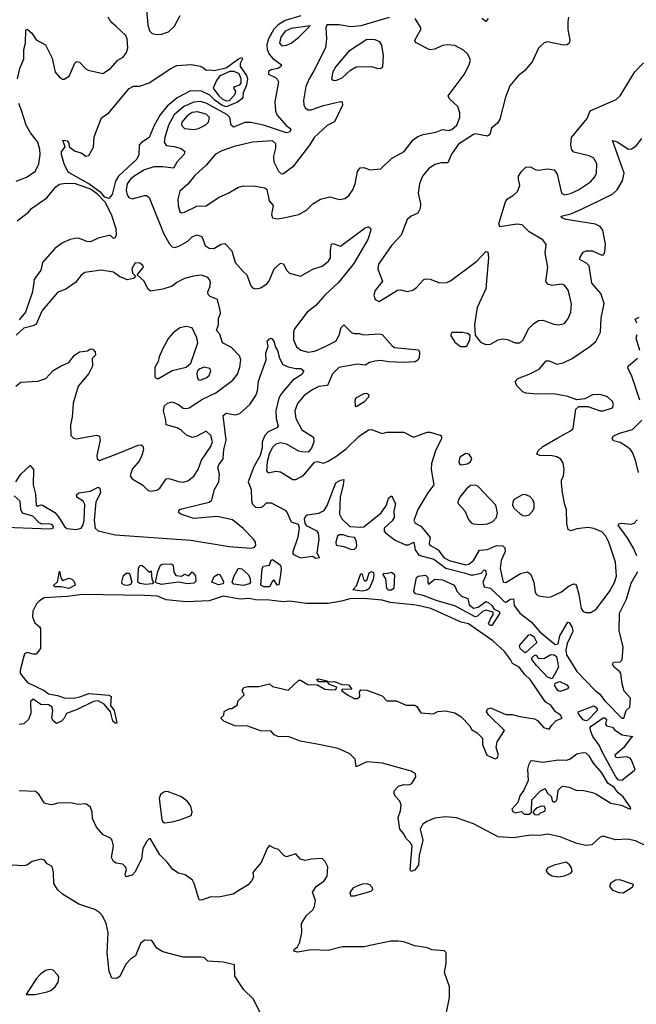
# Model space of a CAD drawing. Extents: x 1771496 to 1971148, y 471553 to 643630.
# Tile 623 of 656: x 1881018 to 1885009, y 631832 to 638208. Entities that reach past the tile are written whole.
import ezdxf

# ---------------------------------------------------------------- set-up
doc = ezdxf.new("R2010")
doc.units = 0

msp = doc.modelspace()

# ---------------------------------------------------------------- linework, layer by layer
at = {"layer": '0CON10XD'}
for points in [[(1881834.1, 638324.1), (1881847.3, 638175), (1881856.9, 638135), (1881875, 638119.5), (1881905, 638112.3), (1881936, 638114), (1881979.8, 638130.2), (1882018.8, 638165), (1882056.2, 638235)], [(1881002.9, 637825), (1881017.6, 637892.4), (1881043.2, 637955), (1881044.1, 638015), (1881055.4, 638055), (1881057, 638143), (1881065, 638146.7), (1881095, 638121.1), (1881125, 638078.2), (1881185, 638044.2), (1881228.3, 637958.3), (1881247.3, 637867.3), (1881275, 637835.8), (1881295, 637822), (1881305, 637822), (1881336.8, 637843.2), (1881374.1, 637925.9), (1881385, 637936.7), (1881403.6, 637933.6), (1881445, 637888.8), (1881460.6, 637880.6), (1881555, 637858.9), (1881605, 637892.1), (1881652.2, 637945), (1881686.5, 637965), (1881708.9, 637995), (1881717.5, 638025), (1881713.8, 638085), (1881704.4, 638105), (1881639.4, 638165), (1881607.5, 638195), (1881591.2, 638225)], [(1882837.4, 638232.6), (1882735, 638202), (1882691.6, 638175), (1882663.6, 638146.4), (1882627.2, 638085), (1882617.6, 638045), (1882619.6, 638015), (1882631.9, 637985), (1882656.5, 637956.5), (1882713.3, 637915), (1882708.8, 637905), (1882687.6, 637892.4), (1882645, 637882.7), (1882628.3, 637871.7), (1882628.8, 637855), (1882673.6, 637833.6), (1882685, 637823.8), (1882691.9, 637805), (1882668.5, 637675), (1882672.4, 637615), (1882685, 637590.5), (1882742.4, 637522.4), (1882766.9, 637505), (1882772.2, 637495), (1882765, 637480.6), (1882744.6, 637475.4), (1882595, 637524.7), (1882512.9, 637542.9), (1882475, 637541.1), (1882401.5, 637511.5), (1882387.1, 637525), (1882376.8, 637575), (1882357.5, 637595), (1882225, 637666.6), (1882185, 637677.1), (1882145, 637674.9), (1882079.2, 637645), (1882017.2, 637592.8), (1881980, 637525), (1881956.5, 637445), (1881953, 637415), (1881965, 637392.5), (1882016.6, 637386.6), (1882063.1, 637373.1), (1882087.5, 637355), (1882082.9, 637337.1), (1882035.3, 637284.7), (1882012.8, 637247.2), (1881945, 637255.3), (1881885, 637254.2), (1881825, 637235.9), (1881765, 637198.6), (1881734.7, 637175), (1881714.2, 637145), (1881705.9, 637105), (1881712.8, 637072.8), (1881725, 637056.7), (1881745, 637047.1), (1881825, 637070), (1881838.8, 637068.8), (1881855, 637055.8), (1881947.5, 636825), (1881985, 636758.1), (1882005, 636737.9), (1882025, 636733.3), (1882055.7, 636745), (1882105, 636773.6), (1882135, 636801.8), (1882165, 636815.5), (1882196.7, 636805), (1882218, 636745), (1882245, 636728), (1882273.9, 636726.1), (1882322.5, 636755), (1882345, 636758), (1882391.7, 636711.7), (1882413.1, 636635), (1882465, 636578.1), (1882488.1, 636555), (1882513.5, 636483.5), (1882525, 636471.5), (1882545, 636465.4), (1882578.1, 636471.9), (1882619.9, 636500.1), (1882632.8, 636517.2), (1882665.6, 636595), (1882705, 636631.4), (1882725, 636628), (1882744.4, 636585), (1882765, 636565.7), (1882835, 636547.1), (1882915, 636592.5), (1882975, 636612.2), (1883016.9, 636645), (1883028.5, 636665), (1883028.5, 636715), (1883035.8, 636754.2), (1883045, 636758), (1883095, 636741.9), (1883255, 636860), (1883276.4, 636866.4), (1883288.3, 636858.3), (1883290, 636845), (1883270.6, 636785), (1883181.1, 636628.9), (1883080.4, 636505), (1882995, 636425.8), (1882935, 636357.3), (1882878.8, 636315), (1882797.3, 636205), (1882790, 636185), (1882789.1, 636135), (1882809.9, 636089.9), (1882837, 636067), (1882885, 636054.3), (1882928.4, 636061.6), (1882995, 636091.6), (1883065, 636126.9), (1883086.2, 636165), (1883099.4, 636215), (1883115, 636232), (1883165, 636183.3), (1883182.5, 636175), (1883214.4, 636175.6), (1883245, 636166.2), (1883343.8, 636173.8), (1883365, 636170), (1883428, 636095), (1883444.6, 636084.6), (1883599.3, 636069.3), (1883605.8, 636055.8), (1883602.7, 636017.3), (1883595, 636003.3), (1883576.8, 635993.2), (1883505, 635987.8), (1883405, 635991.6), (1883355, 636001.1), (1883316.9, 635996.9), (1883282.6, 635987.4), (1883255, 635971.3), (1883205, 635977.9), (1883084.4, 635955), (1883042, 635915), (1883010, 635840), (1882955, 635831.5), (1882915, 635813.2), (1882860, 635775), (1882815, 635722.7), (1882799.6, 635675), (1882805.3, 635625), (1882845, 635551.1), (1882918.9, 635505), (1882921.5, 635475), (1882907.3, 635432.7), (1882885, 635408), (1882845, 635408.9), (1882825, 635414.5), (1882745, 635460), (1882705, 635467.1), (1882675, 635459.2), (1882652.6, 635435), (1882632.2, 635395), (1882619.4, 635345), (1882615.7, 635285.7), (1882625, 635274.2), (1882675, 635284.6), (1882705, 635279.1), (1882785, 635231.1), (1882805, 635231.1), (1882840.8, 635249.2), (1882864, 635266), (1882926.4, 635343.6), (1882945, 635346.2), (1882985, 635335.7), (1883015, 635348.2), (1883065, 635378.7), (1883130.2, 635429.8), (1883215, 635510), (1883275, 635552.9), (1883295, 635554.2), (1883365, 635528.9), (1883395, 635536.7), (1883505, 635535.8), (1883566.4, 635503.6), (1883655, 635536), (1883675, 635536.2), (1883745, 635516.2), (1883748.6, 635495), (1883709.1, 635415), (1883683.6, 635335), (1883681.5, 635295), (1883698.9, 635195), (1883660, 635145), (1883595.6, 635035), (1883570, 634965), (1883578.6, 634948.6), (1883615, 634928.8), (1883629.9, 634909.9), (1883675.3, 634855), (1883668.8, 634815), (1883673.6, 634805), (1883725.7, 634775.7), (1883764.2, 634725), (1883796.7, 634705), (1883905, 634678.5), (1883925, 634681.6), (1883955, 634705.4), (1883995, 634772.7), (1884045, 634776.7), (1884105, 634803.3), (1884145, 634801.1), (1884158.7, 634788.7), (1884160.8, 634765), (1884134.1, 634705), (1884127.8, 634655), (1884146.7, 634565), (1884165, 634563.1), (1884259.2, 634620.8), (1884305, 634632.3), (1884326.9, 634615), (1884345.3, 634565), (1884355, 634500), (1884364, 634485), (1884377.4, 634477.4), (1884435, 634467.3), (1884455, 634470.5), (1884525, 634503.8), (1884575, 634542.8), (1884605, 634555.4), (1884615, 634553.1), (1884622.6, 634542.6), (1884636.6, 634485), (1884652, 634395), (1884665, 634375.6), (1884685, 634368.9), (1884715, 634369.5), (1884749.6, 634390.4), (1884835, 634504.4), (1884867.3, 634562.7), (1884880.7, 634605), (1884873.9, 634695), (1884831.8, 634825), (1884812.3, 634862.3), (1884785, 634892.5), (1884735, 634912.7), (1884695, 634919.6), (1884625, 634911.2), (1884585, 634897.1), (1884567.6, 634907.6), (1884560.4, 634945), (1884557.1, 635035), (1884545.7, 635065.7), (1884530.8, 635145), (1884525.8, 635205.8), (1884524.4, 635225), (1884536.9, 635255), (1884542.2, 635295), (1884535.4, 635335.4), (1884521.2, 635361.2), (1884495, 635377.3), (1884465, 635384.5), (1884385.6, 635385.6), (1884366.2, 635395), (1884374.2, 635415), (1884404.4, 635445), (1884500.5, 635499.5), (1884584, 635545), (1884599.5, 635560.5), (1884618.8, 635685), (1884636.4, 635703.6), (1884695, 635703.8), (1884775, 635675.8), (1884795, 635674.5), (1884855.7, 635694.3), (1884862.5, 635715), (1884855.8, 635735), (1884823.3, 635765), (1884775, 635780.8), (1884725, 635778), (1884675, 635753.3), (1884625, 635746.2), (1884565, 635767.1), (1884475, 635784.4), (1884365, 635781.9), (1884295, 635790), (1884275, 635798), (1884235, 635836.7), (1884224.4, 635865.6), (1884242, 635885), (1884315, 635911.4), (1884381.2, 635945), (1884425, 635998), (1884445, 635998.6), (1884495, 635978.1), (1884535, 635985.5), (1884595, 636013.5), (1884709.3, 636090.7), (1884747.1, 636125), (1884776.4, 636183.6), (1884781.9, 636275), (1884801.1, 636371.1), (1884778.9, 636435), (1884722.2, 636502.2), (1884704.5, 636615), (1884689.9, 636629.9), (1884644.2, 636655), (1884642.9, 636665), (1884665, 636702), (1884685, 636711.1), (1884725, 636710.6), (1884785, 636683.5), (1884797.5, 636685), (1884806.5, 636705), (1884808.9, 636755), (1884792.5, 636845), (1884775, 636869.2), (1884745, 636884.4), (1884555, 636914.6), (1884526.7, 636925), (1884523.3, 636935), (1884585, 636950.5), (1884655, 636980.9), (1884855, 637078.9), (1884884.7, 637105.3), (1884919.3, 637165), (1884930, 637215), (1884854.3, 637425.7), (1884885, 637417.8), (1884959.1, 637369.1), (1884978.4, 637371.6), (1885008.3, 637391.7), (1885045, 637438)], [(1883408.8, 638221.2), (1883225, 638167.5), (1883162.2, 638162.2), (1883085.5, 638174.5), (1883006.4, 638173.6), (1882998.8, 638155), (1883004.5, 638085), (1882996.4, 638025), (1882922.4, 637877.6), (1882891.1, 637825), (1882870.4, 637775), (1882854.5, 637684.5), (1882857.8, 637655), (1882867.1, 637635), (1882883.9, 637623.9), (1882905, 637623.9), (1882985, 637652.5), (1883095, 637678.1), (1883106, 637675), (1883106.7, 637655), (1883055, 637547.5), (1883007, 637523), (1882924, 637446), (1882893.1, 637395), (1882785.4, 637254.6), (1882725, 637209.2), (1882715, 637208), (1882694.5, 637224.5), (1882665.5, 637285.5), (1882662.9, 637325), (1882675.9, 637375), (1882676.1, 637405), (1882655, 637422.7), (1882525, 637415.3), (1882405, 637385.9), (1882325, 637359.5), (1882285, 637336.5), (1882224.5, 637265), (1882150.6, 637199.4), (1882107, 637143), (1882055, 637097.1), (1882041.9, 637045), (1882043.1, 637005), (1882054.4, 636964.4), (1882065, 636958), (1882085, 636960.6), (1882165, 637000.5), (1882225, 637002.2), (1882305, 637057.3), (1882366.3, 637083.7), (1882435, 637123.8), (1882465, 637131.5), (1882545, 637130.8), (1882605, 637120), (1882618.3, 637108.3), (1882631.4, 637035), (1882657.5, 637005), (1882646.7, 636946.7), (1882654, 636925), (1882685, 636918.9)], [(1882685, 636918.9), (1882715, 636923.6), (1882825, 636945.8), (1882874, 636975), (1882915.4, 637014.6), (1882965, 637045.8), (1883025, 637060), (1883085, 637042.9), (1883125, 637050), (1883149.4, 637070.6), (1883173.4, 637106.6), (1883189.5, 637145), (1883204.3, 637225), (1883221.7, 637248.3), (1883245, 637250), (1883285, 637235.6), (1883355, 637241.9), (1883425, 637308.6), (1883506.1, 637353.9), (1883565, 637430), (1883595, 637451.2), (1883630, 637465), (1883711.2, 637478.8), (1883755, 637497.5), (1883795, 637491.2), (1883815, 637496.7), (1883846.7, 637525), (1883866.2, 637575), (1883866.2, 637605), (1883853.3, 637645), (1883800, 637695), (1883791.2, 637715), (1883895, 637852.5), (1883927.7, 637915), (1883936.1, 637945), (1883919.4, 637985), (1883890.2, 638010.2), (1883835, 638041.1), (1883785, 638045.6), (1883755, 638041.5), (1883704, 638016), (1883672, 638012), (1883579.3, 638059.3), (1883576.4, 638075), (1883614.3, 638145), (1883614.3, 638155), (1883577.9, 638215)], [(1884570.8, 638225), (1884565.7, 638195), (1884565.6, 638145), (1884579.2, 638075), (1884574.3, 638055.7), (1884562.5, 638045), (1884536.9, 638043.1), (1884435, 638064), (1884413, 638057), (1884390.5, 638039.5), (1884375, 638022.5), (1884335, 637934), (1884285, 637875.7), (1884244.6, 637845.4), (1884191.4, 637778.6), (1884162.8, 637707.2), (1884126.6, 637563.4), (1884111.4, 637538.6), (1884072.5, 637505), (1884060, 637465), (1884045, 637453.3), (1883965, 637468.8), (1883955, 637463.8), (1883857.3, 637402.7), (1883813.2, 637336.8), (1883788.3, 637281.7), (1883745, 637281.4), (1883705, 637270), (1883665, 637242.9), (1883625, 637194), (1883606.5, 637145), (1883597.3, 637085), (1883611.5, 637015), (1883610.6, 636985), (1883595, 636954.5), (1883552.5, 636935), (1883526.7, 636913.3), (1883486.4, 636813.6), (1883424.5, 636745), (1883340.5, 636625), (1883335, 636592.5), (1883365.8, 636515), (1883318.1, 636455), (1883310, 636425), (1883318.8, 636395), (1883345, 636383.1), (1883463, 636457), (1883485, 636458), (1883525, 636447.5), (1883562.7, 636457.3), (1883587, 636473), (1883633.3, 636525), (1883645, 636530), (1883675, 636527.1), (1883735, 636503.1), (1883783, 636507), (1883806.7, 636516.7), (1883976.2, 636645), (1884035, 636706.7), (1884047.5, 636705), (1884052.5, 636665), (1884035.8, 636465), (1883979.2, 636345), (1883962, 636235), (1883966, 636165), (1884000.4, 636120.4), (1884035, 636105.4), (1884065, 636107.7), (1884115, 636134.6), (1884145, 636141.8), (1884175, 636136.4), (1884225, 636114.3), (1884255, 636116), (1884275, 636133.3), (1884312.9, 636207.1), (1884345, 636240.4), (1884375, 636260), (1884405, 636261.9), (1884475, 636235.6), (1884505, 636231.9), (1884545, 636240.8), (1884568, 636272), (1884584.4, 636315), (1884588.9, 636365), (1884576.9, 636425), (1884567.4, 636457.4), (1884545, 636488), (1884525, 636494.2), (1884465, 636486.7), (1884436.3, 636496.3), (1884422.9, 636512.9), (1884436.3, 636606.3), (1884418.5, 636695), (1884425, 636752.5), (1884405, 636782.5), (1884315, 636834.3), (1884269.8, 636879.8), (1884235, 636884.4), (1884125, 636867.5), (1884120, 636885), (1884162, 637028), (1884175, 637048), (1884215, 637071.4), (1884240, 637095), (1884255.8, 637135), (1884245.7, 637175), (1884246.9, 637195), (1884265, 637225.7), (1884295, 637252.5), (1884325, 637256), (1884355, 637237.1), (1884375, 637232.7), (1884435, 637241.1), (1884476.6, 637236.6), (1884497.4, 637207.4), (1884525, 637083.8), (1884543.3, 637073.3), (1884583.2, 637083.2), (1884635, 637105.9), (1884712.5, 637157.5), (1884740.3, 637189.7), (1884752.5, 637215), (1884754.6, 637275), (1884735, 637311.4), (1884705, 637327.3), (1884605, 637350), (1884591.4, 637365), (1884584.4, 637395), (1884588.6, 637445), (1884691.7, 637568.3), (1884711.5, 637618.5), (1884878.9, 637691.1), (1884905.7, 637715), (1885000, 637870), (1885055, 637928.8)], [(1884049.2, 638215), (1884035, 638196.7), (1884008.8, 638215)], [(1882715, 638038.5), (1882745, 638042.7), (1882775, 638056.8), (1882825, 638095.5), (1882898.3, 638168.3), (1882775, 638151.2), (1882735, 638132.8), (1882707.8, 638095), (1882700, 638055), (1882715, 638038.5)], [(1883065, 637814.5), (1883105, 637831.1), (1883158.9, 637881.1), (1883195, 637902.9), (1883293.9, 637903.9), (1883335, 637891.2), (1883355, 637893.3), (1883367.7, 637902.3), (1883372.9, 637975), (1883362.3, 638042.3), (1883348.8, 638065), (1883318.5, 638078.5), (1883265, 638080.4), (1883145, 638002.2), (1883064.6, 637905), (1883045, 637869.2), (1883036, 637825), (1883046.8, 637816.8), (1883065, 637814.5)], [(1881595, 637049.2), (1881569.5, 637059.5), (1881545, 637085.8), (1881466, 637145), (1881330.6, 637220.6), (1881305.7, 637275), (1881287.5, 637335), (1881288.3, 637351.7), (1881312.5, 637385), (1881297.5, 637425), (1881305, 637428.8), (1881325, 637422.5), (1881335, 637407.5), (1881336.7, 637385), (1881375.8, 637355.8), (1881415.6, 637345.6), (1881445, 637324.2), (1881465, 637328.8), (1881495, 637383.3), (1881500.2, 637449.8), (1881547.7, 637572.3), (1881595, 637604.2), (1881727, 637763), (1881755, 637776.7), (1881793, 637777), (1881855, 637800), (1881995, 637891.9), (1882035, 637911.4), (1882128.8, 637918.8), (1882186.4, 637906.4), (1882206.4, 637896.4), (1882225, 637880), (1882255, 637883.3), (1882275, 637878), (1882354.3, 637895.7), (1882433.8, 637955), (1882455, 637962.5), (1882458.8, 637955), (1882443.8, 637925), (1882445.8, 637905), (1882486.8, 637846.8), (1882491.3, 637825), (1882486.6, 637785), (1882464.4, 637735), (1882461.5, 637705), (1882454.5, 637695), (1882426.7, 637673.3), (1882355, 637644.3), (1882325, 637654.5), (1882282.4, 637685), (1882248.7, 637718.7), (1882195, 637744.7), (1882122.7, 637747.3), (1882037.9, 637702.1), (1881971.8, 637648.2), (1881927.8, 637592.2), (1881887.3, 637522.7), (1881855, 637444), (1881805, 637413.3), (1881790, 637395), (1881788, 637335), (1881775.6, 637305), (1881656.2, 637193.8), (1881638.2, 637161.8), (1881615.3, 637075), (1881595, 637049.2)], [(1882355, 637683.5), (1882375, 637684.3), (1882412.5, 637725), (1882415.7, 637745), (1882404.5, 637765), (1882409.2, 637775), (1882443, 637787), (1882451.8, 637798.2), (1882450.4, 637825), (1882437.3, 637857.3), (1882405, 637873.5), (1882376.9, 637873.1), (1882314, 637845), (1882292, 637815), (1882270, 637765), (1882305.8, 637715), (1882329.2, 637695), (1882355, 637683.5)], [(1880995, 637161.5), (1881061.9, 637188.1), (1881117.4, 637225), (1881141.4, 637275), (1881149.5, 637335), (1881147.6, 637367.6), (1881134.7, 637415), (1881086.9, 637475), (1881059.1, 637525), (1881030.2, 637620.2), (1881012.2, 637665)], [(1882143.8, 637496.2), (1882175, 637503.8), (1882223.3, 637526.7), (1882239.2, 637545), (1882245.3, 637575), (1882225, 637595.7), (1882168.1, 637611.9), (1882135, 637607.5), (1882101.6, 637585), (1882067.9, 637545), (1882065.6, 637525), (1882085, 637502.7), (1882143.8, 637496.2)], [(1881002, 636905), (1881075, 636962), (1881093.8, 636985), (1881194.2, 637055), (1881251.1, 637125), (1881275, 637141.8), (1881315, 637149.6), (1881377.3, 637147.3), (1881480, 637110), (1881515, 637084), (1881568.8, 637028.8), (1881609.1, 636949.1), (1881640.8, 636855), (1881641.4, 636815), (1881635, 636796.2), (1881625, 636791.2), (1881605, 636810), (1881595, 636811.2), (1881525, 636792.7), (1881475, 636768.5), (1881451.7, 636771.7), (1881405, 636791.5), (1881382.6, 636792.6), (1881345, 636785.3), (1881295, 636763.1), (1881244.2, 636725.8), (1881165.8, 636635), (1881154.5, 636585), (1881110.4, 636525), (1881100, 636445), (1881055.6, 636314.4), (1881015, 636264.9)], [(1881865.3, 635155.3), (1881905, 635161.9), (1881925.4, 635175), (1881965, 635235.6), (1881985, 635237.8), (1882045, 635216.4), (1882075, 635212.9), (1882105, 635221.9), (1882145, 635252.9), (1882172.9, 635295), (1882193.8, 635355), (1882255.9, 635445), (1882265.3, 635475), (1882255, 635514.4), (1882225, 635544), (1882165, 635510), (1882135, 635501.9), (1882097.2, 635517.2), (1882065, 635548.6), (1882036.2, 635565), (1881965, 635584), (1881964.4, 635615), (1881948.9, 635675), (1881955, 635706.7), (1881975, 635724), (1882005, 635733.3), (1882045, 635715.7), (1882075, 635691.5), (1882095, 635689.2), (1882115, 635695.4), (1882200.4, 635749.6), (1882287.9, 635792.1), (1882396.8, 635873.2), (1882427.4, 635912.6), (1882441.5, 635958.5), (1882450, 636005), (1882440.7, 636030.7), (1882388, 636085), (1882330, 636115), (1882312.5, 636172.5), (1882290.8, 636195), (1882305.5, 636235), (1882304.6, 636275), (1882316.7, 636305), (1882315.6, 636325), (1882297.5, 636395), (1882251.2, 636415), (1882237.9, 636427.9), (1882235.7, 636445), (1882248.1, 636475), (1882252.2, 636505), (1882246.3, 636526.3), (1882235, 636539.2), (1882195, 636552.9), (1882142.4, 636547.6), (1882085, 636531.4), (1882034.6, 636505.4), (1882005, 636482.5), (1881945, 636463.8), (1881865, 636450), (1881846.2, 636465), (1881822.5, 636515), (1881777.5, 636555), (1881818.2, 636605), (1881815.7, 636615.7), (1881795, 636631.3), (1881765, 636633.1), (1881742.9, 636595), (1881746.7, 636566.7), (1881770, 636545), (1881755, 636532.5), (1881715.8, 636524.2), (1881665, 636543.1), (1881625, 636573.1), (1881544.5, 636585.5), (1881438.6, 636571.4), (1881415, 636552.9), (1881379.4, 636505), (1881316.5, 636463.5), (1881265, 636443.6), (1881163.1, 636325), (1881123.7, 636236.4), (1881105, 636225.4), (1881045, 636210.5), (1880994.8, 636165.2)], [(1885012.9, 636242.9), (1885001.7, 636268.3), (1885028.7, 636281.3)], [(1881903.3, 635883.3), (1881915, 635884.4), (1882003.7, 635936.3), (1882095, 635957.5), (1882125.7, 635984.3), (1882171.1, 636115), (1882165, 636147.5), (1882133.2, 636213.2), (1882095, 636221.2), (1882055, 636211.8), (1882010.5, 636179.5), (1881980.9, 636145), (1881941.1, 636075), (1881920, 636025), (1881914.5, 635995), (1881891.5, 635955), (1881891.9, 635895), (1881903.3, 635883.3)], [(1880992, 635215), (1881023.8, 635265), (1881085, 635320), (1881106.7, 635295), (1881104.3, 635195), (1881118.8, 635135), (1881125, 635063.3), (1881135, 635056.7), (1881155, 635066.7), (1881165, 635064.2), (1881245, 635015.6), (1881268.6, 634988.6), (1881307.8, 634925), (1881322.1, 634912.1), (1881385, 634906.3), (1881414.4, 634915), (1881426.5, 634933.5), (1881435.5, 634965), (1881438.3, 635068.3), (1881429.3, 635089.3), (1881387.5, 635115), (1881385, 635130), (1881400, 635145), (1881474.3, 635155.7), (1881525, 635180), (1881536.2, 635175), (1881540, 635145), (1881511.2, 635085), (1881499.4, 634965), (1881506.8, 634915), (1881525, 634897.2), (1881635, 634872.2), (1882125, 634838.4), (1882372.9, 634797.1), (1882515, 634784.7), (1882538.6, 634791.4), (1882546.7, 634805), (1882543.9, 634825), (1882531.5, 634845), (1882465, 634912), (1882395, 634968.2), (1882295, 634990.9), (1882145, 634978.6), (1882060, 635005), (1882047.5, 635015), (1882047.5, 635025), (1882052.5, 635035), (1882075, 635043.3), (1882245, 635084.4), (1882261.4, 635098.6), (1882278.9, 635165), (1882306.5, 635215), (1882311.1, 635265), (1882300.9, 635305), (1882307.7, 635325), (1882335.2, 635364.8), (1882339.8, 635425), (1882353.5, 635485), (1882335.7, 635645), (1882355, 635659.4), (1882415, 635650), (1882443.2, 635656.8), (1882506.9, 635715), (1882546.1, 635775), (1882556.7, 635805), (1882563.1, 635866.9), (1882612.7, 636005), (1882611.1, 636048.9), (1882626.9, 636093.1), (1882620, 636125), (1882635, 636142), (1882645, 636146), (1882651.7, 636141.7), (1882665, 636119.2), (1882671.4, 636091.4), (1882687.3, 636065), (1882698.9, 636015), (1882720, 635975), (1882755, 635959.5), (1882805, 635948.6), (1882838.2, 635948.2), (1882856.2, 635935), (1882845, 635910), (1882785.4, 635874.6), (1882712.9, 635787.1), (1882695, 635757.1), (1882676, 635675), (1882678.6, 635625), (1882691.5, 635575), (1882681.4, 635565), (1882625, 635539.2), (1882604.4, 635515.6), (1882587, 635475), (1882586.9, 635435), (1882574.4, 635385.6), (1882532.4, 635312.4), (1882497.2, 635215), (1882515.7, 635165), (1882517.7, 635095), (1882525, 635070), (1882545, 635052), (1882575, 635049.1), (1882590.8, 635055), (1882615, 635078.5), (1882645, 635080), (1882735, 635031.9), (1882750, 635015), (1882775.3, 634955.3), (1882820.7, 634940.7), (1882826.4, 634916.4), (1882817.6, 634857.6), (1882782.5, 634755), (1882790, 634745), (1882835, 634723.9), (1882913.3, 634733.3), (1882935, 634720), (1882958.8, 634725), (1882943.8, 634753.8), (1882957, 634843), (1882952.8, 634882.8), (1882944, 634895), (1882879.1, 634929.1), (1882866.2, 634945), (1882861.2, 634975), (1882868.8, 634995), (1882878.3, 635001.7), (1882955, 635012.8), (1882989.6, 635030.4), (1883008.4, 635061.6), (1883065, 635208.6), (1883095, 635226.9), (1883115, 635230), (1883112.5, 635195), (1883091.1, 635115), (1883087.1, 635005), (1883102.7, 634975), (1883155, 634925.6), (1883225, 634920.8), (1883245, 634924.6), (1883356.5, 635015), (1883391.1, 635065), (1883405, 635110), (1883425, 635124.2), (1883450, 635075), (1883438.9, 635025), (1883442, 634985), (1883428.4, 634961.6), (1883376.4, 634915), (1883377.4, 634895), (1883384.7, 634885), (1883448.5, 634838.5), (1883515, 634808.2), (1883535, 634807.9), (1883568.8, 634825), (1883577.8, 634775), (1883601, 634741), (1883698.2, 634715), (1883776.6, 634656.5), (1883895, 634625.7), (1883935, 634612.2), (1883955, 634612), (1884005, 634624.2), (1884025, 634645.7), (1884033.1, 634643.1), (1884037.1, 634615), (1884014.8, 634565), (1884025, 634536.1), (1884065.7, 634525.7), (1884155, 634438.9), (1884165, 634436.8), (1884195, 634454.7), (1884215, 634458.6), (1884218.6, 634415), (1884255, 634365.3), (1884328.5, 634308.5), (1884385, 634244.8), (1884485, 634162.2), (1884503, 634167), (1884515, 634218.6), (1884565, 634306), (1884575, 634304), (1884595, 634272), (1884598.2, 634245), (1884562.7, 634167.3), (1884553.2, 634125), (1884556.3, 634095), (1884625, 633986.8), (1884743.8, 633863.8), (1884771.9, 633841.9), (1884805, 633797.5), (1884915, 633684.2), (1884928.8, 633685), (1884943.8, 633735), (1884966.7, 633755), (1884971.2, 633815), (1884930.6, 633860.6), (1884917.2, 633907.2), (1884908.4, 633975), (1884903.6, 633985), (1884865, 634015.6), (1884854.5, 634035.5), (1884862.4, 634047.6), (1884905, 634050), (1884917.2, 634062.8), (1884924.7, 634145), (1884897.7, 634252.3), (1884899.6, 634365), (1884944.7, 634455.3), (1884975, 634560), (1885019.1, 634635)], [(1883905, 636090.8), (1883915, 636098.8), (1883932.5, 636135), (1883933.3, 636165), (1883915.8, 636175.8), (1883885, 636182), (1883815, 636183.3), (1883806.7, 636165), (1883835, 636120), (1883871.3, 636091.3), (1883905, 636090.8)], [(1885032, 636065), (1885008.8, 636145), (1885015, 636170)], [(1880991.8, 635835), (1881025, 635861.5), (1881135, 635867.9), (1881186.2, 635885), (1881235, 635935.5), (1881285, 635967.1), (1881335, 635988), (1881373.3, 636035), (1881405, 636056.7), (1881457.5, 636062.5), (1881475, 636077.5), (1881490, 636075), (1881505, 636057.5), (1881508, 636035), (1881486.1, 636013.9), (1881488.8, 635965), (1881465, 635915.8), (1881395.5, 635835), (1881362.7, 635725), (1881357.5, 635635), (1881346.7, 635585), (1881349.1, 635515), (1881365, 635497.5), (1881385, 635493.8), (1881515, 635516.7), (1881535, 635510), (1881539.2, 635485), (1881515.8, 635385), (1881518.8, 635365), (1881534.3, 635354.3), (1881662.8, 635402.8), (1881785, 635452.5), (1881804.2, 635454.2), (1881815, 635446.2), (1881818.1, 635425), (1881808.9, 635385), (1881790.5, 635349.5), (1881745, 635298), (1881733.1, 635255), (1881745.7, 635235), (1881815, 635194.7), (1881850, 635160), (1881865.3, 635155.3)], [(1882185, 635874.4), (1882225, 635887.9), (1882245, 635904.4), (1882255.6, 635935), (1882248.8, 635948.8), (1882212.2, 635957.8), (1882182.6, 635947.4), (1882168.8, 635935), (1882164.3, 635915), (1882169.2, 635885), (1882175, 635876.2), (1882185, 635874.4)], [(1885032.1, 635745), (1884977.1, 635905), (1884952, 635955), (1884956.2, 635965), (1885017.5, 636015)], [(1883195, 635703.3), (1883248.8, 635735), (1883277.5, 635765), (1883279.3, 635779.3), (1883265, 635788), (1883245, 635785.7), (1883195, 635758.8), (1883186.7, 635745), (1883188.3, 635708.3), (1883195, 635703.3)], [(1885024.1, 635275), (1885004.7, 635355), (1884984.8, 635404.8), (1884970.9, 635425), (1884945, 635444.6), (1884905, 635470.4), (1884861.5, 635481.5), (1884852, 635495), (1884859.7, 635510.3), (1884899.5, 635530.5), (1884985.4, 635554.6), (1885045, 635613.8)], [(1883875, 635326), (1883915, 635332), (1883935.9, 635344.1), (1883943.9, 635366.1), (1883928, 635395), (1883905, 635397.9), (1883867.8, 635375), (1883859.4, 635345), (1883865, 635331.2), (1883875, 635326)], [(1883999.7, 634939.7), (1884045, 634943.6), (1884081.1, 634958.9), (1884103.8, 634985), (1884109.6, 635015), (1884099.4, 635065), (1883985, 635184.3), (1883965, 635193.3), (1883935, 635190.6), (1883909.1, 635170.9), (1883866.9, 635115), (1883854.2, 635085), (1883856, 635075), (1883898.2, 635028.2), (1883921.9, 634971.9), (1883939.2, 634949.2), (1883955, 634942.5), (1883999.7, 634939.7)], [(1880865.5, 634924.5), (1881215, 634910), (1881234.3, 634915), (1881235.9, 634925), (1881225, 634938.8), (1881205, 634944.1), (1881160.9, 634940.9), (1881141.7, 634951.7), (1881102.7, 634992.7), (1881035, 635012.2), (1881025.3, 635035), (1881020.9, 635090.9), (1880980.8, 635125)], [(1884295, 634994.2), (1884315, 635000.8), (1884336.9, 635025), (1884347.5, 635045), (1884348.5, 635075), (1884338.8, 635098.8), (1884319.8, 635119.8), (1884295, 635131.9), (1884275, 635132.9), (1884219.3, 635100.7), (1884209.4, 635085), (1884206.7, 635065), (1884215.7, 635045), (1884255, 635010), (1884275, 634997.1), (1884295, 634994.2)], [(1885012, 634735), (1884992, 634785), (1884950.7, 634855), (1884891.9, 634935), (1884895.7, 634944.3), (1884912.1, 634947.9), (1884975, 634940.9), (1884995, 634946.9), (1885015, 634968.6)], [(1883165, 634777.2), (1883185, 634780), (1883198.6, 634791.4), (1883200.8, 634805), (1883196.7, 634835), (1883185, 634854.3), (1883148.1, 634858.1), (1883112.3, 634872.3), (1883085, 634872), (1883075, 634863.8), (1883063.9, 634823.9), (1883065.8, 634805), (1883116.2, 634796.2), (1883165, 634777.2)], [(1881935, 634550), (1881900.3, 634560.3), (1881896.2, 634565), (1881910.8, 634635), (1881929.2, 634675), (1881945, 634682.2), (1882000, 634685), (1882010, 634675), (1882015, 634630), (1882028.3, 634608.3), (1882065, 634603.3), (1882085, 634617.5), (1882113, 634607), (1882135, 634632.5), (1882155, 634607.5), (1882158.1, 634571.9), (1882145, 634558.9), (1882105, 634554.8), (1882043.9, 634566.1), (1881935, 634550)], [(1882635, 634534.7), (1882598, 634535), (1882579.4, 634545), (1882587.8, 634655), (1882595, 634670), (1882634, 634676), (1882645, 634707.5), (1882655, 634712.5), (1882705.9, 634675), (1882710.7, 634655), (1882706.7, 634615), (1882695, 634547.5), (1882683.8, 634545), (1882665, 634577.5), (1882655, 634572.5), (1882635, 634534.7)], [(1881335, 634524.8), (1881285, 634534.7), (1881242.5, 634535), (1881237.5, 634545), (1881262.3, 634567.7), (1881275, 634635.8), (1881283.6, 634593.6), (1881295, 634576.7), (1881335, 634591.2), (1881355.8, 634585.8), (1881369.3, 634569.3), (1881375.8, 634545), (1881335, 634524.8)], [(1881715, 634544.8), (1881695, 634546.9), (1881681.2, 634555), (1881678, 634565), (1881690.5, 634609.5), (1881706.4, 634623.6), (1881725, 634623.3), (1881731.2, 634615), (1881744.4, 634565), (1881735, 634550.9), (1881715, 634544.8)], [(1881835, 634550), (1881795, 634557.1), (1881782.5, 634565), (1881786.5, 634655), (1881795, 634674.2), (1881806.2, 634675), (1881822, 634665), (1881855, 634630), (1881868.3, 634638.3), (1881872.5, 634585), (1881883.3, 634565), (1881875, 634554.6), (1881835, 634550)], [(1882305, 634548.4), (1882261.2, 634565), (1882277, 634603), (1882302, 634618), (1882315, 634613.8), (1882337.4, 634567.4), (1882335, 634554.7), (1882305, 634548.4)], [(1882465, 634544.8), (1882403.2, 634553.2), (1882393.3, 634565), (1882405, 634607.5), (1882435, 634656.7), (1882455, 634652.5), (1882497.5, 634615), (1882508, 634595), (1882512, 634565), (1882506.2, 634555), (1882465, 634544.8)], [(1883235, 634506.5), (1883174.2, 634515), (1883197.9, 634542.1), (1883225, 634620.8), (1883235, 634618), (1883243.5, 634583.5), (1883255, 634571.2), (1883266.6, 634583.4), (1883280, 634625), (1883295, 634635.3), (1883307.1, 634627.1), (1883310.7, 634615), (1883305, 634583.3), (1883280.8, 634525), (1883265, 634513.1), (1883235, 634506.5)], [(1883425, 634512.8), (1883405, 634513.2), (1883394.5, 634525), (1883386.7, 634586.7), (1883370.8, 634615), (1883375, 634623.3), (1883395, 634621.2), (1883425, 634631.1), (1883443.5, 634615), (1883438.6, 634525), (1883425, 634512.8)], [(1884075, 634284.2), (1884062.5, 634285), (1884052.4, 634295), (1884065, 634328.6), (1884083.1, 634355), (1884081.7, 634371.7), (1884035, 634384.4), (1884014.6, 634375.4), (1883981.9, 634345), (1883965, 634341.9), (1883835, 634411.6), (1883719.4, 634445), (1883629.5, 634479.5), (1883579.9, 634489.9), (1883570, 634505), (1883587.1, 634595), (1883596.7, 634605), (1883645, 634610.6), (1883659.6, 634595), (1883658.8, 634565), (1883665, 634553.3), (1883705, 634585.3), (1883755, 634580.3), (1883825, 634547.9), (1883836.4, 634535), (1883846.4, 634506.4), (1883876.7, 634475), (1883919.1, 634459.1), (1883928.1, 634418.1), (1883955, 634398), (1883985, 634402.9), (1884035, 634440), (1884055, 634432.5), (1884074.5, 634415), (1884089.7, 634389.7), (1884122, 634375), (1884125.5, 634365), (1884075, 634284.2)], [(1883365, 633830), (1883395, 633797.5), (1883455, 633797.5), (1883518.3, 633768.3), (1883575, 633770), (1883589.3, 633759.3), (1883615, 633720), (1883695, 633712.5), (1883725, 633727.5), (1883775, 633731.2), (1883835, 633720), (1883875, 633693.8), (1883932.5, 633635), (1883941.7, 633611.7), (1883979.3, 633589.3), (1884012.5, 633555), (1884014.2, 633515), (1884041.2, 633445), (1884095, 633422.1), (1884106.7, 633425), (1884117.5, 633445), (1884101.4, 633495), (1884107.9, 633532.1), (1884155.8, 633605), (1884053.8, 633705), (1884040, 633725), (1884046.1, 633743.9), (1884065, 633751.2), (1884165, 633709.2), (1884205, 633709.5), (1884255, 633694.5), (1884350.1, 633680.1), (1884369.3, 633669.3), (1884409.4, 633625), (1884445, 633612.5), (1884461.3, 633638.7), (1884491.4, 633668.6), (1884530, 633685), (1884517.5, 633705), (1884486, 633725), (1884475, 633740), (1884455, 633768), (1884425.6, 633785.6), (1884412.1, 633802.1), (1884321.4, 633935), (1884287.1, 633967.1), (1884250.8, 634015), (1884208.7, 634038.7), (1884195.6, 634065), (1884155, 634116.7), (1884080, 634185), (1883923.1, 634295), (1883875, 634307.1), (1883680, 634395), (1883585, 634416.5), (1883415, 634433.1), (1883365, 634448.2), (1883245, 634458.8), (1883155, 634456.8), (1883101.8, 634441.8), (1883015, 634427.4), (1882875, 634428.4), (1882765, 634441.5), (1882725, 634437.5), (1882635, 634448.2), (1882545, 634450.6), (1882505, 634458.9), (1882445, 634456.2), (1882335, 634474), (1882245, 634444.6), (1882095, 634438.5), (1881965, 634451.4), (1881910, 634475), (1881825, 634479.2), (1881425, 634485.5), (1881325, 634473.2), (1881176.7, 634463.3), (1881145, 634444.8), (1881126.4, 634425), (1881103.2, 634376.8), (1881101, 634341), (1881115, 634301.1), (1881146.4, 634276.4), (1881151.1, 634265), (1881152.9, 634135), (1881125, 634099.2), (1881105, 634098.2), (1881065, 634110), (1881048.9, 634101.1), (1881020.3, 633995), (1881021, 633975), (1881068.7, 633915), (1881175, 633864.7), (1881205, 633843.4), (1881262.5, 633832.5), (1881305, 633816.8), (1881365, 633813.4), (1881407.8, 633822.2), (1881465, 633844.2), (1881595, 633833.8), (1881608.8, 633825), (1881605.8, 633765.8), (1881630, 633735), (1881646.7, 633655), (1881645, 633650), (1881635, 633652.5), (1881620, 633665), (1881606.2, 633726.2), (1881565, 633776), (1881525, 633796.2), (1881495, 633793.1), (1881388.9, 633741.1), (1881320, 633715), (1881306, 633685), (1881288, 633665), (1881255, 633651.2), (1881235.7, 633665.7), (1881226, 633685), (1881232.9, 633735), (1881225, 633757.5), (1881205, 633770.5), (1881154.3, 633774.3), (1881105, 633807.2), (1881087, 633793), (1881088.6, 633715), (1881073.6, 633676.4), (1881045, 633647.5), (1881013, 633643)], [(1884295, 634109.5), (1884285, 634110.4), (1884257.8, 634135), (1884254, 634155), (1884314.5, 634225.5), (1884325, 634226.6), (1884345, 634213.8), (1884365.5, 634174.5), (1884295, 634109.5)], [(1884465, 633938.8), (1884435, 633950.6), (1884363.5, 634025), (1884332.3, 634065), (1884332.9, 634075), (1884345, 634088.6), (1884360, 634095), (1884368.8, 634078.8), (1884381.2, 634071.2), (1884415, 634074), (1884455, 634096.9), (1884477.5, 634095), (1884491.8, 634085), (1884506.2, 634015), (1884465, 633938.8)], [(1885121.2, 632835), (1885005, 632891.1), (1884955, 632902), (1884875, 632897.1), (1884795, 632920), (1884775, 632914), (1884722, 632865), (1884685, 632859.2), (1884625, 632872.9), (1884517, 632917), (1884435.9, 632934.1), (1884384.1, 632924.1), (1884325, 632926.7), (1884215, 632908.8), (1884115, 632916.7), (1883955, 633001.1), (1883845, 633040), (1883775.7, 633045.7), (1883705, 633038.2), (1883653.7, 633016.4), (1883625, 632995.6), (1883610, 632965), (1883627.2, 632895), (1883603.1, 632795), (1883599.4, 632735), (1883575, 632701.4), (1883552.5, 632692.5), (1883545.8, 632705), (1883557.6, 632857.6), (1883547.9, 632877.9), (1883517.5, 632907.5), (1883503.8, 632935), (1883478, 632965), (1883468.3, 633041.7), (1883482.5, 633085), (1883487, 633123), (1883478.3, 633148.3), (1883452.5, 633175), (1883442.5, 633195), (1883442.5, 633215), (1883470, 633245), (1883505, 633256.2), (1883536.1, 633253.9), (1883555, 633262.5), (1883582.5, 633305), (1883580, 633325), (1883552.3, 633342.3), (1883366.1, 633393.9), (1883265, 633401.2), (1883195, 633370), (1883189.5, 633419.5), (1883154.1, 633454.1), (1883078.3, 633488.3), (1882954.2, 633514.2), (1882835, 633536.2), (1882755, 633566.2), (1882695, 633563.3), (1882665, 633577.5), (1882645, 633600), (1882576.7, 633603.3), (1882495, 633633.3), (1882410, 633635), (1882340, 633665), (1882320, 633685), (1882340, 633705), (1882341.7, 633728.3), (1882375, 633747.5), (1882391.7, 633748.3), (1882428.3, 633771.7), (1882430, 633795), (1882470, 633835), (1882457.5, 633865), (1882467.5, 633882.5), (1882495, 633890), (1882565, 633890), (1882635, 633907.5), (1882655, 633890), (1882755, 633866.7), (1882825, 633930), (1882835, 633930), (1882883, 633903), (1882945, 633900), (1882993, 633873), (1883045, 633867.5), (1883065, 633870), (1883070, 633885), (1883023, 633903), (1883010, 633920), (1882955, 633920), (1882940, 633935), (1882955, 633940), (1883005, 633927.5), (1883010, 633920), (1883055, 633923.3), (1883103, 633903), (1883145, 633900), (1883168.3, 633871.7), (1883105, 633870), (1883100, 633865), (1883140, 633835), (1883183, 633813), (1883205, 633812.5), (1883220, 633825), (1883217.5, 633855), (1883225, 633867.5), (1883265, 633866.7), (1883365, 633830)], [(1884515, 633858.4), (1884500.7, 633865), (1884481.1, 633895), (1884485, 633912), (1884515, 633921.2), (1884559.7, 633899.7), (1884569.2, 633885), (1884565.8, 633875), (1884535, 633864.2), (1884515, 633858.4)], [(1884682.9, 633667.1), (1884665, 633674.6), (1884635, 633712.9), (1884633.5, 633726.5), (1884735, 633765.6), (1884755, 633748.8), (1884755.6, 633734.4), (1884695, 633672.5), (1884682.9, 633667.1)], [(1884915, 633281.5), (1884895, 633282.8), (1884877.1, 633305), (1884785, 633471.1), (1884769.5, 633509.5), (1884728.2, 633565), (1884713, 633605), (1884711.5, 633625), (1884717, 633633), (1884795, 633686.9), (1884805, 633686.5), (1884815.3, 633675), (1884810, 633645), (1884816, 633636), (1884855, 633627.5), (1884869.1, 633609.1), (1884917.3, 633577.3), (1884986.2, 633565), (1884975, 633560), (1884926.5, 633493.5), (1884870.8, 633445), (1884873.8, 633435), (1884885, 633430.6), (1884945, 633436.8), (1884965, 633428), (1884976.3, 633415), (1885000.6, 633355), (1884995, 633343.4), (1884915, 633281.5)], [(1884315, 633062.5), (1884330, 633075), (1884332.5, 633155), (1884390, 633215), (1884418.3, 633228.3), (1884431.4, 633201.4), (1884460.8, 633175), (1884465, 633147.5), (1884478.3, 633141.7), (1884491.2, 633148.8), (1884497.1, 633162.9), (1884502.3, 633217.7), (1884525, 633240), (1884536.4, 633243.6), (1884575, 633238.8), (1884625, 633216.2), (1884657.7, 633217.7), (1884725, 633202.5), (1884746.7, 633195), (1884845, 633134.2), (1884912.2, 633122.2), (1884965, 633098.6), (1884971.7, 633098.3), (1884974, 633105), (1884925, 633175.2), (1884891.7, 633201.7), (1884865, 633236.6), (1884824.7, 633264.7), (1884785, 633330), (1884732.4, 633392.4), (1884705, 633440), (1884685, 633457.5), (1884665, 633460.3), (1884625, 633451.6), (1884580.4, 633419.6), (1884555, 633409.8), (1884505, 633413.5), (1884405, 633397.9), (1884335, 633408.6), (1884325, 633405.8), (1884310.8, 633380.8), (1884304.4, 633355), (1884308.8, 633281.2), (1884281.2, 633218.8), (1884255, 633182.5), (1884241.2, 633138.8), (1884202.5, 633095), (1884210.7, 633080.7), (1884225, 633072.5), (1884265, 633080), (1884283, 633063), (1884315, 633062.5)], [(1883772.5, 631735), (1883799.2, 631875), (1883799.2, 631945), (1883768.3, 632038.3), (1883778, 632095), (1883778.3, 632168.3), (1883767.5, 632177.5), (1883685, 632184), (1883656.8, 632196.8), (1883575, 632211.1), (1883505, 632236.2), (1883465, 632241.5), (1883419.3, 632240.7), (1883295, 632214.6), (1883245, 632204.2), (1883106.4, 632203.6), (1883015, 632180.6), (1882905, 632184.6), (1882815, 632169.7), (1882792.7, 632175), (1882793.8, 632186.2), (1882816, 632205), (1882832, 632235), (1882843.9, 632296.1), (1882841.2, 632355), (1882875, 632406.7), (1882915.9, 632444.1), (1882926.7, 632465), (1882932.5, 632505), (1882913, 632557), (1882937.5, 632595), (1882987.7, 632632.3), (1883008.8, 632661.2), (1883012.3, 632722.3), (1882995, 632757.5), (1882975, 632776.7), (1882905, 632772.5), (1882865, 632762.5), (1882835, 632772.5), (1882805, 632806.2), (1882745, 632787.5), (1882727.5, 632795), (1882692.5, 632835), (1882665, 632842.5), (1882635, 632860), (1882621.2, 632845), (1882579.7, 632750.3), (1882532.5, 632695), (1882527.5, 632685), (1882530, 632655), (1882518.3, 632631.7), (1882496.7, 632605), (1882446.7, 632575), (1882400, 632545), (1882305, 632525.8), (1882255, 632528.6), (1882195, 632506.2), (1882179.3, 632509.3), (1882147.5, 632615), (1882135.6, 632635.6), (1882089.5, 632669.5), (1882045, 632681.1), (1882009.2, 632705), (1881973.2, 632753.2), (1881925, 632798.8), (1881865, 632903.3), (1881855, 632903.3), (1881841.2, 632888.8), (1881815, 632840), (1881806.7, 632773.3), (1881765, 632688.8), (1881745, 632668), (1881705, 632657.5), (1881701.2, 632675), (1881708, 632705), (1881701.2, 632725), (1881685, 632738.8), (1881642.5, 632745), (1881625, 632757.5), (1881612.7, 632782.7), (1881625.5, 632855), (1881615.6, 632895), (1881605, 632907.1), (1881558.3, 632928.3), (1881515, 632980), (1881488.8, 633035), (1881486.7, 633075), (1881475, 633107.5), (1881445, 633130), (1881395, 633126.2), (1881347.1, 633137.1), (1881265, 633134), (1881225, 633124.3), (1881189.1, 633129.1), (1881175, 633136), (1881142.4, 633192.4), (1881119.4, 633209.4), (1881015, 633214.4)], [(1881955, 633006.7), (1882005, 633014.2), (1882054.4, 633025.6), (1882127.5, 633055), (1882133.8, 633075), (1882126.2, 633115), (1882104, 633145), (1882064, 633175), (1881975, 633208.9), (1881955, 633208.6), (1881929.7, 633190.3), (1881920.8, 633165), (1881937.7, 633027.7), (1881945, 633012.5), (1881955, 633006.7)], [(1884375, 633058.8), (1884388.6, 633071.4), (1884418, 633082), (1884421.9, 633095), (1884415, 633112), (1884395, 633114), (1884366.4, 633103.6), (1884350, 633090), (1884340, 633075), (1884350, 633060), (1884375, 633058.8)], [(1882575, 631777.5), (1882531.2, 631865), (1882469.4, 631925), (1882410, 632015), (1882407.6, 632087.6), (1882335, 632103.8), (1882235, 632112), (1882213.6, 632133.6), (1882195, 632137.5), (1882075, 632137.5), (1881945, 632170.8), (1881905, 632196.2), (1881872.5, 632245), (1881825, 632246.7), (1881798.8, 632225), (1881767.5, 632145), (1881735, 632123.3), (1881705, 632092), (1881665, 632011.2), (1881645, 632000), (1881615, 632001.2), (1881596.9, 632045), (1881583.4, 632165), (1881590.8, 632295), (1881576.9, 632355), (1881552.9, 632405), (1881535.8, 632425), (1881504.7, 632444.7), (1881400.1, 632480.1), (1881294, 632544), (1881263.1, 632575), (1881238, 632615), (1881235.8, 632685.8), (1881227.5, 632725), (1881195, 632742.5), (1881177.5, 632765), (1881155, 632772.5), (1881097.5, 632757.5), (1881067.5, 632735), (1881045, 632728), (1880935, 632734)], [(1884505, 632658), (1884545, 632663.8), (1884585, 632680), (1884593.3, 632695), (1884590, 632715), (1884576.7, 632735), (1884555, 632751.2), (1884477.7, 632732.3), (1884437.5, 632715), (1884427.5, 632705), (1884426.7, 632695), (1884438.3, 632678.3), (1884464.3, 632664.3), (1884505, 632658)], [(1883185, 632534.4), (1883292.5, 632565), (1883303.3, 632575), (1883301.2, 632585), (1883285, 632606), (1883265, 632612), (1883235, 632610), (1883195, 632595.7), (1883175, 632583.8), (1883153.8, 632555), (1883160, 632535), (1883185, 632534.4)], [(1884925, 632553.1), (1884976.7, 632585), (1884986.7, 632595), (1884990, 632605), (1884985, 632610), (1884902.4, 632637.6), (1884874.5, 632635.5), (1884841.2, 632615), (1884836.7, 632595), (1884855, 632571.2), (1884897.5, 632555), (1884925, 632553.1)], [(1881115, 631894.4), (1881195, 631912), (1881218.3, 631921.7), (1881246.7, 631945), (1881266.7, 631975), (1881270, 632005), (1881265, 632020), (1881235, 632052.5), (1881215, 632056.7), (1881185, 632050), (1881155, 632030), (1881124.2, 631995.8), (1881060, 631895), (1881115, 631894.4)]]:
    msp.add_lwpolyline(points, dxfattribs=at)

doc.saveas('drawing.dxf')
